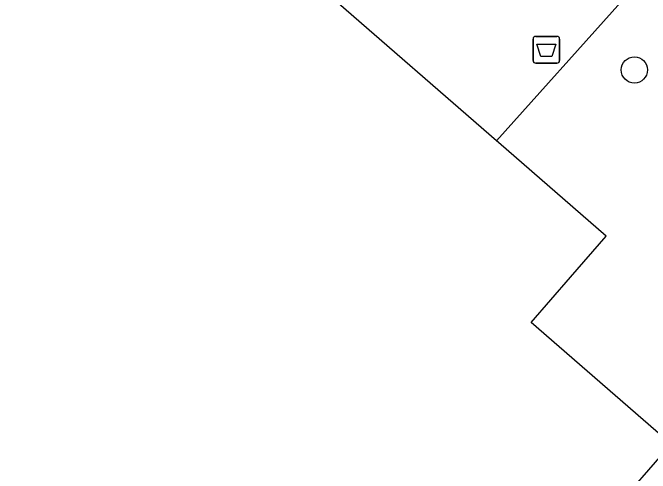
# Model space of a CAD drawing. Extents: x 158474 to 159560, y 388525 to 389605.
# Drawn here: x 158911.21 to 158935, y 388742.68 to 388759.86 of the extents above; entities that cross this region are included whole.
import ezdxf

# ---------------------------------------------------------------- set-up
doc = ezdxf.new("R2010")
doc.units = 0
for name, color, linetype in [('IMGEO_Afvalbak', 7, 'Continuous'), ('IMGEO_Boom', 7, 'Continuous'), ('IMGEO_Pand', 7, 'Continuous'), ('IMGEO_Rijbaan_lokaal_open', 7, 'Continuous')]:
    doc.layers.add(name, color=color, linetype=linetype)

msp = doc.modelspace()

# ---------------------------------------------------------------- linework, layer by layer
at = {"layer": 'IMGEO_Afvalbak'}
for p, q in [((158930.724, 388758.982), (158931.514, 388758.982)), ((158931.514, 388758.982), (158930.724, 388758.982)), ((158930.624, 388758.082), (158930.624, 388758.882)), ((158930.624, 388758.882), (158930.624, 388758.082)), ((158931.614, 388758.882), (158931.614, 388758.082)), ((158931.614, 388758.082), (158931.614, 388758.882)), ((158931.514, 388757.982), (158930.724, 388757.982)), ((158930.724, 388757.982), (158931.514, 388757.982))]:
    msp.add_line(p, q, dxfattribs=at)
msp.add_lwpolyline([(158930.767, 388758.696), (158931.471, 388758.696), (158931.322, 388758.226), (158930.916, 388758.226), (158930.767, 388758.696)], dxfattribs=at)
for centre, start, end in [((158930.724, 388758.882), 90, 180), ((158930.724, 388758.882), 90, 180), ((158931.514, 388758.882), 0, 90), ((158931.514, 388758.882), 360, 90), ((158930.724, 388758.082), 180, 270), ((158930.724, 388758.082), 180, 270), ((158931.514, 388758.082), 270, 0), ((158931.514, 388758.082), 270, 0)]:
    msp.add_arc(centre, 0.1, start, end, dxfattribs=at)
at = {"layer": 'IMGEO_Boom'}
msp.add_circle((158934.407, 388757.729), 0.489, dxfattribs=at)
at = {"layer": 'IMGEO_Pand'}
for points in [[(158929.263, 388755.089), (158923.078, 388760.474), (158923.21, 388760.626), (158920.2, 388763.246), (158920.049, 388763.073), (158903.272, 388777.677), (158901.625, 388775.786)], [(158911.349, 388715.052), (158929.528, 388735.936), (158932.81, 388739.707), (158932.491, 388739.985), (158933.526, 388741.174), (158935.778, 388743.761), (158930.552, 388748.31), (158932.023, 388750), (158933.353, 388751.529), (158929.334, 388755.027), (158929.263, 388755.089)]]:
    msp.add_lwpolyline(points, dxfattribs=at)
at = {"layer": 'IMGEO_Rijbaan_lokaal_open'}
msp.add_lwpolyline([(158929.263, 388755.089), (158933.895, 388760.26)], dxfattribs=at)

doc.saveas('drawing.dxf')
